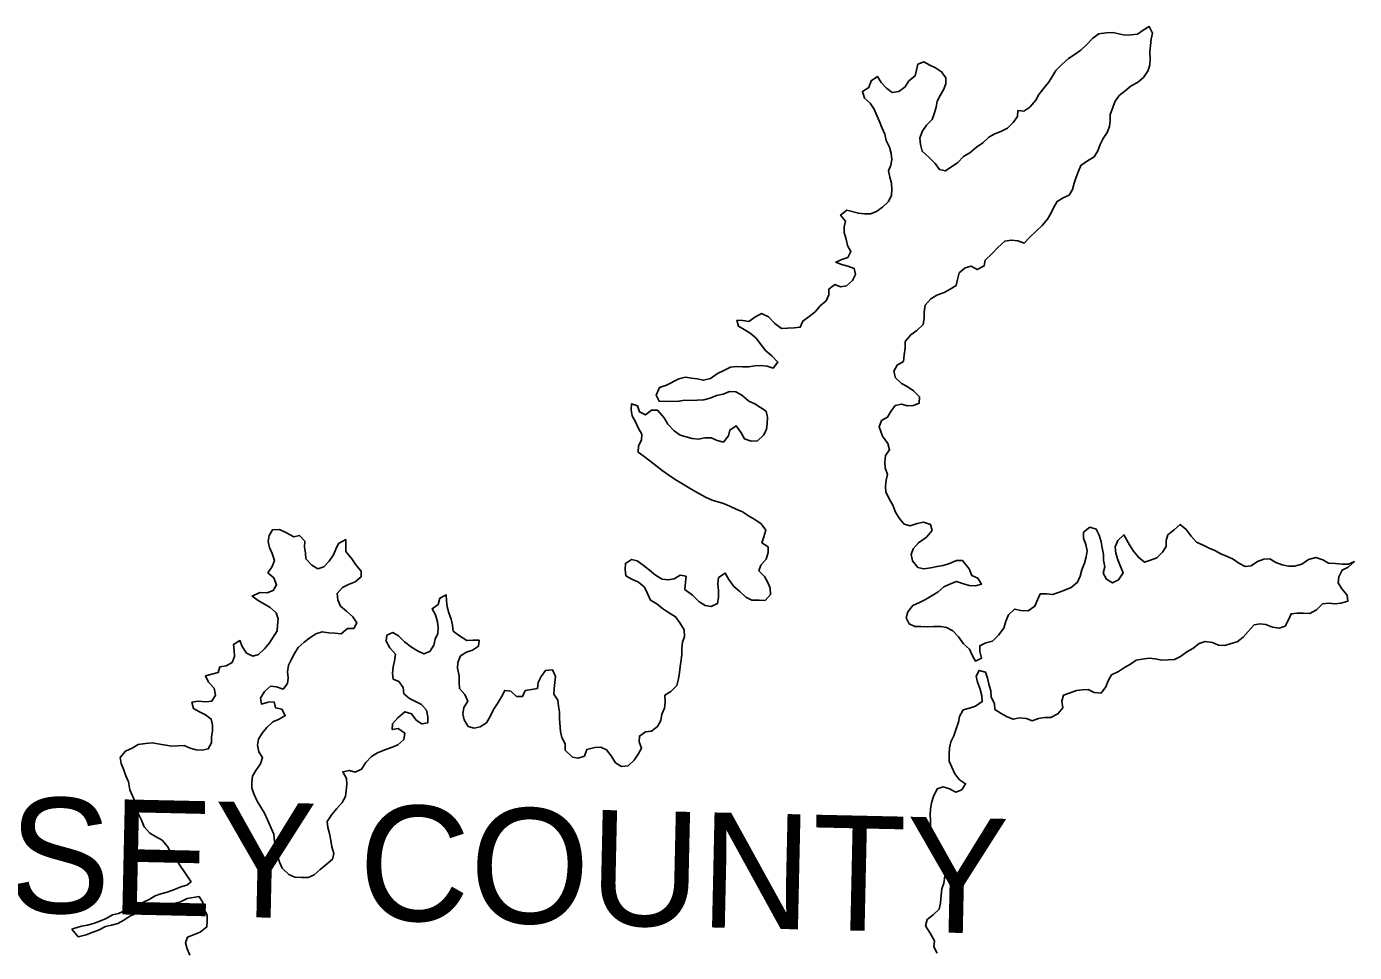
# Model space of a CAD drawing. Extents: x 2043100 to 2470832, y 443715 to 810583.
# Drawn here: x 2265988 to 2277530, y 702526 to 710576 of the extents above; entities that cross this region are included whole.
import ezdxf

# ---------------------------------------------------------------- set-up
doc = ezdxf.new("R2010")
doc.units = 0
doc.layers.add('GM_X_Adjacent_County_Text', color=7, linetype='Continuous')
doc.layers.add('GM_X_Major_Lake', color=7, linetype='Continuous')

msp = doc.modelspace()

# ---------------------------------------------------------------- linework, layer by layer
at = {"layer": 'GM_X_Major_Lake'}
msp.add_line((2266382, 702730), (2266437, 702661), dxfattribs=at)
for points in [[(2275050, 709109), (2275080, 709159), (2275095, 709214), (2275111, 709266), (2275130, 709318), (2275153, 709369), (2275209, 709407), (2275268, 709442), (2275300, 709495), (2275321, 709551), (2275345, 709603), (2275382, 709656), (2275401, 709708), (2275407, 709758), (2275406, 709810), (2275430, 709871), (2275447, 709921), (2275484, 709976), (2275536, 710016), (2275589, 710059), (2275645, 710088), (2275697, 710134), (2275736, 710193), (2275751, 710243), (2275755, 710295), (2275752, 710357), (2275763, 710466), (2275774, 710518), (2275746, 710576), (2275694, 710545), (2275643, 710510), (2275589, 710504), (2275535, 710501), (2275483, 710512), (2275429, 710524), (2275371, 710521), (2275309, 710512), (2275257, 710474), (2275204, 710421), (2275151, 710370), (2275095, 710329), (2275044, 710299), (2274986, 710246), (2274935, 710195), (2274905, 710143), (2274870, 710090), (2274829, 710040), (2274787, 709985), (2274760, 709935), (2274709, 709876), (2274657, 709841), (2274605, 709845), (2274600, 709794), (2274564, 709742), (2274513, 709693), (2274457, 709662), (2274405, 709644), (2274352, 709613), (2274300, 709566), (2274245, 709526), (2274187, 709479), (2274132, 709446), (2274082, 709393), (2273975, 709320), (2273923, 709333), (2273887, 709385), (2273832, 709436), (2273772, 709492), (2273757, 709550), (2273751, 709606), (2273774, 709664), (2273809, 709717), (2273859, 709767), (2273878, 709818), (2273894, 709874), (2273903, 709926), (2273928, 709976), (2273958, 710027), (2273977, 710077), (2273977, 710131), (2273942, 710183), (2273888, 710218), (2273838, 710240), (2273787, 710269), (2273736, 710250), (2273722, 710196), (2273711, 710146), (2273657, 710103), (2273624, 710051), (2273570, 710010), (2273513, 710001), (2273462, 710039), (2273416, 710090), (2273383, 710142), (2273328, 710105), (2273308, 710047), (2273253, 710012), (2273271, 709952), (2273322, 709909), (2273354, 709857), (2273379, 709803)], [(2273379, 709803), (2273403, 709750), (2273422, 709698), (2273449, 709640), (2273461, 709584), (2273488, 709526), (2273502, 709472), (2273509, 709420), (2273501, 709370), (2273480, 709320), (2273491, 709266), (2273507, 709214), (2273508, 709160), (2273506, 709110), (2273481, 709056), (2273429, 709005), (2273376, 708968), (2273324, 708949), (2273272, 708949), (2273218, 708952), (2273118, 708979), (2273063, 708936), (2273105, 708885), (2273096, 708834), (2273096, 708784), (2273111, 708726), (2273125, 708673), (2273154, 708621), (2273126, 708568), (2273075, 708552), (2273021, 708527), (2273071, 708508), (2273127, 708492), (2273181, 708473), (2273192, 708419), (2273167, 708369), (2273115, 708322), (2273063, 708313), (2273013, 708333), (2272962, 708294), (2272962, 708244)], [(2273692, 705543), (2273750, 705568), (2273802, 705594), (2273859, 705629), (2273911, 705662), (2273962, 705705), (2274020, 705731), (2274072, 705752), (2274124, 705733), (2274180, 705717), (2274236, 705714), (2274288, 705727), (2274255, 705780), (2274205, 705802), (2274182, 705860), (2274122, 705933), (2274070, 705934), (2274010, 705909), (2273954, 705891), (2273902, 705882), (2273847, 705869), (2273787, 705861), (2273735, 705874), (2273688, 705930), (2273676, 705985), (2273695, 706036), (2273742, 706088), (2273810, 706137), (2273859, 706194), (2273845, 706248), (2273784, 706267), (2273729, 706256), (2273669, 706236), (2273615, 706249), (2273572, 706301), (2273540, 706354), (2273517, 706414), (2273487, 706470), (2273458, 706530), (2273455, 706580), (2273459, 706632), (2273472, 706682), (2273452, 706738), (2273449, 706790), (2273455, 706846), (2273490, 706896), (2273475, 706952), (2273429, 707016), (2273398, 707096), (2273419, 707150), (2273471, 707179), (2273500, 707229), (2273538, 707280), (2273594, 707292), (2273644, 707277), (2273696, 707280), (2273747, 707302), (2273749, 707356), (2273698, 707410), (2273642, 707447), (2273592, 707473), (2273541, 707522), (2273527, 707580), (2273554, 707632), (2273610, 707665), (2273615, 707721), (2273626, 707781), (2273626, 707838), (2273673, 707896), (2273727, 707933), (2273782, 707986), (2273789, 708040), (2273791, 708094), (2273800, 708154), (2273849, 708209), (2273901, 708240), (2273965, 708264), (2274016, 708293), (2274068, 708324), (2274079, 708376), (2274093, 708434), (2274146, 708479), (2274198, 708494), (2274250, 708464), (2274312, 708495), (2274321, 708545), (2274381, 708602), (2274430, 708655), (2274491, 708710), (2274549, 708720), (2274605, 708713), (2274659, 708692), (2274705, 708742), (2274766, 708801), (2274817, 708846), (2274863, 708900), (2274892, 708951), (2274914, 709001), (2274945, 709056), (2274999, 709086), (2275050, 709109)], [(2272962, 708244), (2272939, 708192), (2272887, 708147), (2272844, 708096), (2272790, 708054), (2272735, 708015), (2272713, 707962), (2272660, 707956), (2272602, 707955), (2272550, 707950), (2272493, 707994), (2272437, 708051), (2272377, 708080), (2272319, 708050), (2272265, 708013), (2272215, 708020), (2272163, 708022), (2272176, 707970), (2272226, 707942), (2272277, 707911), (2272329, 707866), (2272369, 707812), (2272414, 707758), (2272466, 707713), (2272519, 707658), (2272478, 707607), (2272425, 707624), (2272371, 707628), (2272320, 707625), (2272264, 707618), (2272212, 707618), (2272158, 707621), (2272106, 707614), (2272048, 707586), (2271995, 707559), (2271933, 707516), (2271873, 707501), (2271817, 707513), (2271767, 707520), (2271715, 707527), (2271658, 707513), (2271550, 707457), (2271491, 707437), (2271461, 707372), (2271488, 707318), (2271540, 707317), (2271658, 707318), (2271711, 707327), (2271763, 707326), (2271817, 707328), (2271875, 707331), (2271929, 707344), (2271985, 707369), (2272042, 707381), (2272098, 707402), (2272154, 707399), (2272206, 707371), (2272267, 707320), (2272317, 707295), (2272367, 707265), (2272418, 707232), (2272428, 707178), (2272425, 707124), (2272419, 707074), (2272394, 707023), (2272341, 706974), (2272287, 706970), (2272228, 706991), (2272198, 707045), (2272157, 707104), (2272102, 707068), (2272090, 707017), (2272045, 706963), (2271991, 706976), (2271939, 707000), (2271885, 707001), (2271829, 706990), (2271773, 706995), (2271669, 707022), (2271616, 707060), (2271562, 707119), (2271529, 707175), (2271473, 707240), (2271419, 707241), (2271367, 707199), (2271317, 707226), (2271298, 707278), (2271246, 707295), (2271243, 707243), (2271253, 707191), (2271282, 707140), (2271303, 707086), (2271335, 707032), (2271332, 706980), (2271308, 706930), (2271305, 706875), (2271355, 706838), (2271407, 706801), (2271458, 706759), (2271514, 706716), (2271571, 706676)], [(2271571, 706676), (2271625, 706639), (2271675, 706610), (2271784, 706543), (2271836, 706512), (2271890, 706484), (2271947, 706459), (2272047, 706428), (2272101, 706405), (2272157, 706379), (2272211, 706356), (2272264, 706321), (2272318, 706289), (2272372, 706254), (2272415, 706198), (2272395, 706140), (2272380, 706088), (2272434, 706052), (2272435, 706002), (2272417, 705944), (2272370, 705893), (2272353, 705843), (2272403, 705796), (2272432, 705744), (2272452, 705692), (2272455, 705638), (2272407, 705587), (2272355, 705589), (2272293, 705590), (2272241, 705615), (2272187, 705663), (2272136, 705708), (2272092, 705768), (2272061, 705825), (2272002, 705785), (2271998, 705730), (2272003, 705670), (2272002, 705612), (2271994, 705560), (2271940, 705534), (2271886, 705543), (2271832, 705578), (2271776, 705632), (2271711, 705681), (2271716, 705745), (2271720, 705797), (2271670, 705805), (2271616, 705774), (2271564, 705765), (2271512, 705771), (2271456, 705806), (2271404, 705851), (2271349, 705893), (2271295, 705930), (2271245, 705943), (2271193, 705909), (2271192, 705857), (2271198, 705801), (2271249, 705771), (2271307, 705746), (2271359, 705701), (2271384, 705647), (2271412, 705589), (2271465, 705556), (2271515, 705518), (2271569, 705481), (2271630, 705444), (2271666, 705392), (2271703, 705330), (2271707, 705274), (2271690, 705224), (2271683, 705170), (2271683, 705116), (2271678, 705066), (2271670, 705012), (2271663, 704961), (2271654, 704905), (2271640, 704847), (2271587, 704796), (2271535, 704762), (2271538, 704703), (2271534, 704651), (2271509, 704599), (2271502, 704543), (2271472, 704492), (2271421, 704450), (2271367, 704445), (2271315, 704408), (2271312, 704358), (2271334, 704302), (2271303, 704250), (2271270, 704198), (2271218, 704149), (2271160, 704144), (2271106, 704176), (2271069, 704235), (2271029, 704289), (2270979, 704312), (2270927, 704307), (2270859, 704291), (2270838, 704232)], [(2277364, 705907), (2277304, 705910), (2277254, 705939), (2277194, 705959), (2277130, 705942), (2277073, 705903), (2277009, 705884), (2276957, 705884), (2276901, 705897), (2276847, 705916), (2276794, 705948), (2276743, 705945), (2276687, 705924), (2276633, 705888), (2276581, 705883), (2276525, 705910), (2276475, 705944), (2276419, 705971), (2276368, 705992), (2276316, 706022), (2276266, 706041), (2276214, 706067), (2276156, 706094), (2276111, 706146), (2276068, 706203), (2276016, 706247), (2275965, 706202), (2275907, 706157), (2275892, 706107), (2275892, 706057), (2275861, 706006), (2275813, 705956), (2275756, 705937), (2275704, 705920), (2275652, 705962), (2275609, 706015), (2275574, 706071), (2275526, 706156), (2275472, 706108), (2275451, 706053), (2275457, 705997), (2275474, 705939), (2275497, 705882), (2275519, 705826), (2275478, 705767), (2275426, 705739), (2275376, 705772), (2275345, 705824), (2275361, 705878), (2275348, 705936), (2275348, 705986), (2275337, 706044), (2275327, 706096), (2275312, 706154), (2275285, 706206), (2275229, 706225), (2275174, 706180), (2275174, 706128), (2275195, 706074), (2275207, 706018), (2275198, 705966), (2275183, 705910), (2275161, 705854), (2275146, 705799), (2275123, 705745), (2275069, 705700), (2275017, 705679), (2274958, 705655), (2274904, 705638), (2274852, 705645), (2274798, 705643), (2274775, 705592), (2274753, 705536), (2274694, 705497), (2274630, 705498), (2274576, 705512), (2274524, 705461), (2274499, 705407), (2274482, 705346), (2274436, 705286), (2274383, 705233), (2274327, 705218), (2274273, 705192), (2274274, 705142), (2274289, 705084), (2274235, 705059), (2274206, 705111), (2274184, 705163), (2274133, 705210), (2274089, 705270), (2274040, 705323), (2273984, 705352), (2273934, 705360), (2273874, 705361), (2273816, 705358), (2273762, 705360), (2273710, 705361), (2273660, 705382), (2273634, 705434), (2273647, 705488), (2273692, 705543)], [(2268700, 706082), (2268677, 706032), (2268655, 705982), (2268618, 705929), (2268573, 705878), (2268519, 705862), (2268467, 705893), (2268416, 705947), (2268414, 705997), (2268405, 706049), (2268408, 706101), (2268362, 706152), (2268310, 706141), (2268242, 706177), (2268186, 706204), (2268126, 706201), (2268098, 706151), (2268089, 706099), (2268101, 706047), (2268122, 705995), (2268143, 705935), (2268123, 705883), (2268086, 705828), (2268138, 705783), (2268161, 705723), (2268133, 705673), (2268080, 705652), (2268016, 705657), (2267948, 705624), (2268000, 705585), (2268055, 705554), (2268107, 705526), (2268159, 705479), (2268176, 705427), (2268168, 705373), (2268167, 705323), (2268100, 705218), (2268057, 705167), (2268005, 705118), (2267954, 705102), (2267901, 705127), (2267861, 705187), (2267842, 705238), (2267787, 705204), (2267793, 705150), (2267796, 705100), (2267774, 705047), (2267723, 705019), (2267669, 705010), (2267653, 704960), (2267598, 704947), (2267544, 704930), (2267570, 704875), (2267619, 704823), (2267630, 704763), (2267600, 704711), (2267546, 704704), (2267478, 704711), (2267426, 704701), (2267439, 704647), (2267491, 704617), (2267544, 704592), (2267594, 704555), (2267604, 704501), (2267603, 704451), (2267597, 704400), (2267596, 704348), (2267567, 704296), (2267515, 704285), (2267463, 704287), (2267411, 704302), (2267359, 704325), (2267303, 704323), (2267251, 704320), (2267199, 704327), (2267147, 704337), (2267081, 704348), (2267021, 704343), (2266959, 704334), (2266905, 704302), (2266848, 704275), (2266802, 704222), (2266811, 704170), (2266831, 704119), (2266852, 704063), (2266874, 704009), (2266885, 703941), (2266908, 703887), (2266932, 703836), (2266953, 703784), (2266961, 703730), (2266986, 703676), (2267010, 703618), (2267059, 703563), (2267109, 703535), (2267168, 703502), (2267214, 703447), (2267241, 703393), (2267287, 703341), (2267320, 703284), (2267419, 703141)], [(2269275, 704433), (2269268, 704379), (2269216, 704330), (2269161, 704308), (2269103, 704287), (2269039, 704262), (2268986, 704231), (2268938, 704179), (2268899, 704120), (2268845, 704094), (2268795, 704109), (2268737, 704098), (2268768, 704039), (2268771, 703988), (2268765, 703932), (2268760, 703882), (2268732, 703830), (2268685, 703777), (2268641, 703727), (2268600, 703664), (2268607, 703612), (2268621, 703560), (2268634, 703500), (2268642, 703444), (2268659, 703388), (2268646, 703336), (2268590, 703289), (2268539, 703247), (2268487, 703200), (2268436, 703179), (2268380, 703177), (2268320, 703182), (2268269, 703205), (2268209, 703259), (2268186, 703312), (2268170, 703370), (2268155, 703428), (2268143, 703492), (2268138, 703554), (2268081, 703678), (2268056, 703737), (2268024, 703789), (2267993, 703843), (2267964, 703904), (2267946, 703958), (2267947, 704008), (2267951, 704058), (2267980, 704109), (2268022, 704165), (2268039, 704220), (2268008, 704271), (2267996, 704327), (2268003, 704381), (2268037, 704432), (2268078, 704482), (2268129, 704531), (2268185, 704554), (2268237, 704585), (2268208, 704640), (2268152, 704652), (2268140, 704704), (2268088, 704703), (2268030, 704686), (2268023, 704738), (2268055, 704795), (2268108, 704841), (2268162, 704836), (2268218, 704815), (2268256, 704865), (2268261, 704915), (2268257, 704967), (2268266, 705025), (2268290, 705076), (2268317, 705126), (2268348, 705177), (2268400, 705223), (2268451, 705262), (2268503, 705295), (2268559, 705313), (2268613, 705306), (2268667, 705301), (2268723, 705295), (2268778, 705342), (2268832, 705343), (2268859, 705393), (2268825, 705445), (2268769, 705492), (2268716, 705538), (2268694, 705591), (2268687, 705647), (2268734, 705698), (2268786, 705725), (2268844, 705748), (2268897, 705792), (2268897, 705842), (2268850, 705896), (2268814, 705947), (2268763, 706011), (2268764, 706065), (2268762, 706115), (2268700, 706082)], [(2274011, 703949), (2274065, 703920), (2274117, 703940), (2274150, 703993), (2274098, 704028), (2274056, 704080), (2274031, 704137), (2274008, 704189), (2274006, 704249), (2274011, 704305), (2274023, 704356), (2274048, 704410), (2274069, 704470), (2274087, 704527), (2274096, 704579), (2274130, 704635), (2274183, 704650), (2274235, 704667), (2274295, 704707), (2274292, 704757), (2274273, 704825), (2274253, 704877), (2274242, 704929), (2274268, 704979), (2274322, 704964), (2274340, 704910), (2274353, 704858), (2274368, 704802), (2274372, 704746), (2274401, 704691), (2274403, 704639), (2274460, 704603), (2274510, 704574), (2274564, 704554), (2274620, 704565), (2274678, 704560), (2274730, 704540), (2274784, 704559), (2274837, 704570), (2274891, 704570), (2274953, 704601), (2274994, 704652), (2274986, 704712), (2275001, 704764), (2275059, 704783), (2275113, 704805), (2275165, 704810), (2275216, 704813), (2275267, 704785), (2275327, 704780), (2275368, 704835), (2275389, 704889), (2275419, 704939), (2275478, 704970), (2275530, 705003), (2275582, 705032), (2275633, 705066), (2275685, 705077), (2275745, 705084), (2275797, 705080), (2275857, 705067), (2275965, 705072), (2276018, 705099), (2276072, 705140), (2276126, 705170), (2276181, 705213), (2276233, 705230), (2276297, 705221), (2276349, 705197), (2276403, 705196), (2276459, 705212), (2276511, 705227), (2276564, 705266), (2276605, 705316), (2276657, 705375), (2276709, 705382), (2276761, 705378), (2276817, 705355), (2276875, 705346), (2276929, 705364), (2276958, 705417), (2276979, 705471), (2277033, 705476), (2277087, 705477), (2277143, 705473), (2277199, 705504), (2277252, 705557), (2277308, 705563), (2277360, 705556), (2277412, 705563), (2277472, 705581), (2277467, 705633), (2277419, 705687), (2277388, 705741), (2277393, 705793), (2277423, 705851), (2277474, 705876), (2277530, 705925), (2277478, 705902), (2277424, 705901), (2277364, 705907)], [(2270838, 704232), (2270782, 704216), (2270732, 704223), (2270671, 704284), (2270671, 704340), (2270642, 704394), (2270630, 704448), (2270620, 704560), (2270620, 704614), (2270613, 704668), (2270605, 704720), (2270572, 704772), (2270574, 704822), (2270579, 704874), (2270587, 704924), (2270560, 704982), (2270500, 704977), (2270461, 704926), (2270435, 704872), (2270430, 704822), (2270378, 704813), (2270322, 704803), (2270299, 704752), (2270247, 704752), (2270196, 704799), (2270144, 704804), (2270115, 704748), (2270082, 704692), (2270046, 704639), (2270021, 704583), (2269987, 704524), (2269932, 704487), (2269878, 704477), (2269828, 704490), (2269791, 704548), (2269779, 704600), (2269788, 704656), (2269824, 704712), (2269797, 704768), (2269751, 704820), (2269748, 704874), (2269747, 704930), (2269733, 704998), (2269736, 705048), (2269760, 705104), (2269811, 705137), (2269863, 705155), (2269916, 705190), (2269922, 705240), (2269866, 705242), (2269814, 705239), (2269752, 705278), (2269697, 705320), (2269689, 705372), (2269678, 705425), (2269658, 705479), (2269645, 705531), (2269637, 705583), (2269634, 705635), (2269580, 705606), (2269567, 705552), (2269513, 705514), (2269544, 705462), (2269561, 705402), (2269567, 705350), (2269562, 705300), (2269540, 705250), (2269527, 705199), (2269493, 705143), (2269442, 705122), (2269387, 705148), (2269335, 705181), (2269273, 705228), (2269222, 705280), (2269172, 705307), (2269120, 705284), (2269113, 705234), (2269147, 705175), (2269194, 705119), (2269185, 705059), (2269175, 705009), (2269168, 704955), (2269174, 704903), (2269225, 704881), (2269263, 704830), (2269266, 704776), (2269318, 704734), (2269370, 704707), (2269420, 704683), (2269465, 704632), (2269477, 704576), (2269476, 704524), (2269424, 704513), (2269374, 704547), (2269333, 704602), (2269277, 704619), (2269214, 704567), (2269168, 704514), (2269167, 704464), (2269219, 704473), (2269275, 704433)], [(2273904, 702520), (2273874, 702576), (2273879, 702626), (2273841, 702695), (2273802, 702757), (2273817, 702813), (2273869, 702852), (2273920, 702903), (2273932, 702957), (2273939, 703023), (2273944, 703079), (2273962, 703129), (2273969, 703192), (2273967, 703250), (2273960, 703312), (2273939, 703367), (2273919, 703419), (2273888, 703479), (2273859, 703557), (2273845, 703620), (2273844, 703673), (2273842, 703723), (2273845, 703773), (2273853, 703827), (2273870, 703881), (2273903, 703950), (2273955, 703966), (2274011, 703949)], [(2267419, 703141), (2267381, 703112), (2267328, 703096), (2267274, 703075), (2267210, 703050), (2267156, 703035), (2267105, 703019), (2267053, 702988)], [(2267108, 702907), (2267160, 702897), (2267216, 702930), (2267267, 702953), (2267327, 702967), (2267385, 702994), (2267437, 703005), (2267488, 703013), (2267521, 702962), (2267533, 702904), (2267558, 702850), (2267559, 702798), (2267555, 702748), (2267496, 702703), (2267440, 702681), (2267388, 702660), (2267371, 702610), (2267385, 702558), (2267406, 702502)], [(2267053, 702988), (2266898, 702914), (2266787, 702865), (2266735, 702852), (2266681, 702823), (2266624, 702798), (2266570, 702778), (2266518, 702765), (2266466, 702754), (2266409, 702738), (2266382, 702730)], [(2266437, 702661), (2266449, 702664), (2266507, 702681), (2266563, 702702), (2266614, 702720), (2266674, 702751), (2266726, 702764), (2266782, 702778), (2266833, 702807), (2266885, 702842), (2266943, 702867), (2266996, 702873), (2267048, 702880), (2267108, 702907)]]:
    msp.add_lwpolyline(points, dxfattribs=at)

# ---------------------------------------------------------------- texts
at = {"layer": 'GM_X_Adjacent_County_Text'}
msp.add_text('GUERNSEY COUNTY', height=1000, rotation=358.733, dxfattribs=at).set_placement((2260991, 702986))

doc.saveas('drawing.dxf')
